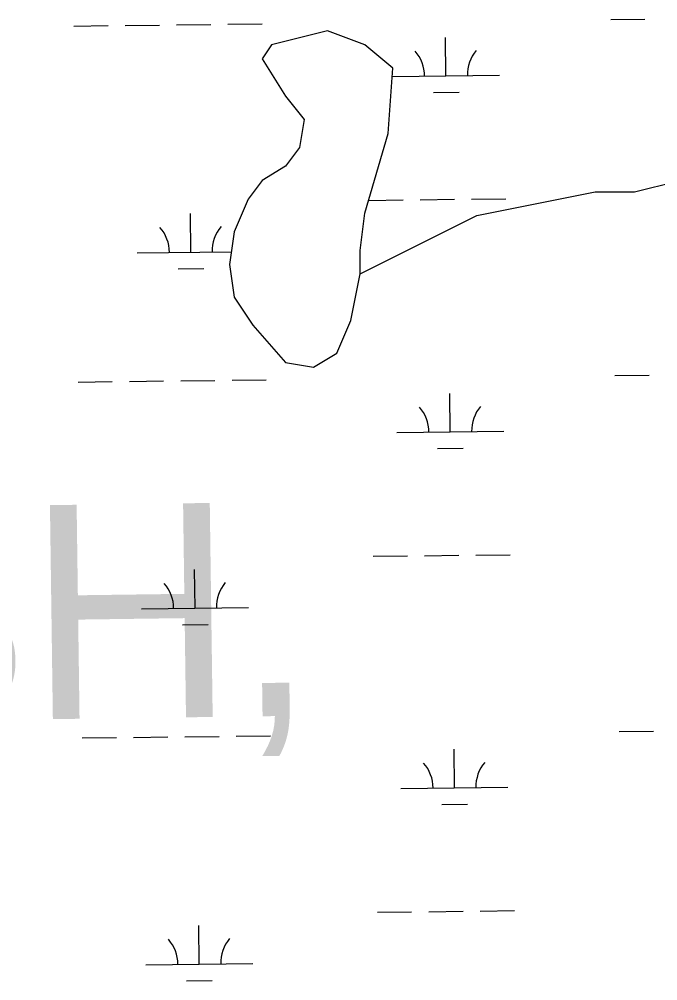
# Model space of a CAD drawing. Extents: x 3694830 to 3732949, y 415201 to 440970.
# Drawn here: x 3723688 to 3724285, y 430821 to 431719 of the extents above; entities that cross this region are included whole.
import ezdxf

# ---------------------------------------------------------------- set-up
doc = ezdxf.new("R2010")
doc.units = 0
for name, color, linetype in [('V-TOPO-GNAM-IDEN', 7, 'Continuous'), ('V-TOPO-SHOR', 7, 'Continuous'), ('V-WETL-SWMP', 7, 'Continuous')]:
    doc.layers.add(name, color=color, linetype=linetype)

msp = doc.modelspace()

# ---------------------------------------------------------------- linework, layer by layer
at = {"layer": 'V-TOPO-SHOR'}
for p, q in [((3723975.79, 431708.31), (3723923.47, 431695.22)), ((3724010.66, 431695.22), (3723975.79, 431708.31)), ((3723923.47, 431695.22), (3723914.75, 431682.14)), ((3724036.82, 431673.41), (3724010.66, 431695.22)), ((3723914.75, 431682.14), (3723936.55, 431647.24)), ((3724032.46, 431612.34), (3724036.82, 431673.41)), ((3723936.55, 431647.24), (3723953.99, 431625.42)), ((3723953.99, 431625.42), (3723949.63, 431599.25)), ((3724010.66, 431538.17), (3724032.46, 431612.34)), ((3723949.63, 431599.25), (3723936.55, 431581.8)), ((3723936.55, 431581.8), (3723914.75, 431568.71)), ((3723914.75, 431568.71), (3723901.68, 431551.26)), ((3723901.68, 431551.26), (3723888.6, 431520.72)), ((3724006.3, 431503.27), (3724010.66, 431538.17)), ((3723888.6, 431520.72), (3723884.24, 431490.19)), ((3724006.3, 431481.46), (3724006.3, 431503.27)), ((3723884.24, 431490.19), (3723888.6, 431459.65)), ((3723997.58, 431437.84), (3724006.3, 431481.46)), ((3723888.6, 431459.65), (3723906.04, 431433.47)), ((3723984.51, 431407.3), (3723997.58, 431437.84)), ((3723906.04, 431433.47), (3723936.55, 431398.57)), ((3723962.71, 431394.21), (3723984.51, 431407.3)), ((3723936.55, 431398.57), (3723962.71, 431394.21))]:
    msp.add_line(p, q, dxfattribs=at)
msp.add_lwpolyline([(3724006.3, 431481.46), (3724115.55, 431535.76), (3724226.09, 431557.87), (3724262.93, 431557.87), (3724302.89, 431568.01)], dxfattribs=at)
at = {"layer": 'V-WETL-SWMP'}
for p, q in [((3723738.75, 431712.9), (3723770.75, 431713.28)), ((3723786.75, 431713.47), (3723818.75, 431713.85)), ((3723834.75, 431714.04), (3723866.74, 431714.42)), ((3723882.74, 431714.61), (3723914.74, 431715)), ((3724240.62, 431718.88), (3724272.62, 431719.26)), ((3723975.79, 431708.31), (3723923.47, 431695.22)), ((3724010.66, 431695.22), (3723975.79, 431708.31)), ((3723923.47, 431695.22), (3723914.75, 431682.14)), ((3724036.82, 431673.41), (3724010.66, 431695.22)), ((3724086.65, 431666.3), (3724086.22, 431702.3)), ((3723914.75, 431682.14), (3723936.55, 431647.24)), ((3724032.46, 431612.34), (3724036.82, 431673.41)), ((3724036.65, 431665.7), (3724136.64, 431666.9)), ((3724074.83, 431650.73), (3724098.83, 431651.01)), ((3723936.55, 431647.24), (3723953.99, 431625.42)), ((3723953.99, 431625.42), (3723949.63, 431599.25)), ((3724010.66, 431538.17), (3724032.46, 431612.34)), ((3723949.63, 431599.25), (3723936.55, 431581.8)), ((3723936.55, 431581.8), (3723914.75, 431568.71)), ((3723914.75, 431568.71), (3723901.68, 431551.26)), ((3723901.68, 431551.26), (3723888.6, 431520.72)), ((3724062.62, 431550.57), (3724094.62, 431550.96)), ((3724110.62, 431551.15), (3724142.61, 431551.53)), ((3724014.62, 431550), (3724046.62, 431550.38)), ((3723848.12, 431501.58), (3723847.69, 431537.58)), ((3724006.3, 431503.27), (3724010.66, 431538.17)), ((3723888.6, 431520.72), (3723884.24, 431490.19)), ((3723798.13, 431500.99), (3723885.93, 431502.03)), ((3724006.3, 431481.46), (3724006.3, 431503.27)), ((3723884.24, 431490.19), (3723888.6, 431459.65)), ((3723836.31, 431486.01), (3723860.31, 431486.3)), ((3723997.58, 431437.84), (3724006.3, 431481.46)), ((3723888.6, 431459.65), (3723906.04, 431433.47)), ((3723984.51, 431407.3), (3723997.58, 431437.84)), ((3723906.04, 431433.47), (3723936.55, 431398.57)), ((3723962.71, 431394.21), (3723984.51, 431407.3)), ((3723936.55, 431398.57), (3723962.71, 431394.21)), ((3723742.72, 431380.25), (3723774.72, 431380.63)), ((3723790.72, 431380.82), (3723822.71, 431381.2)), ((3723838.71, 431381.39), (3723870.71, 431381.77)), ((3723886.71, 431381.96), (3723918.71, 431382.34)), ((3724244.59, 431386.23), (3724276.59, 431386.61)), ((3724090.62, 431333.65), (3724090.19, 431369.65)), ((3724040.62, 431333.05), (3724140.61, 431334.25)), ((3724078.8, 431318.08), (3724102.8, 431318.36)), ((3724066.59, 431217.92), (3724098.58, 431218.3)), ((3724114.58, 431218.5), (3724146.58, 431218.88)), ((3724018.59, 431217.35), (3724050.59, 431217.73)), ((3723852.09, 431168.93), (3723851.66, 431204.93)), ((3723802.1, 431168.33), (3723902.09, 431169.53)), ((3723840.28, 431153.36), (3723864.27, 431153.64)), ((3723746.69, 431047.59), (3723778.68, 431047.98)), ((3723794.68, 431048.17), (3723826.68, 431048.55)), ((3723842.68, 431048.74), (3723874.68, 431049.12)), ((3723890.68, 431049.31), (3723922.67, 431049.69)), ((3724248.56, 431053.58), (3724280.56, 431053.96)), ((3724094.58, 431001), (3724094.15, 431037)), ((3724044.59, 431000.4), (3724144.58, 431001.59)), ((3724082.77, 430985.43), (3724106.77, 430985.71)), ((3724070.55, 430885.27), (3724102.55, 430885.65)), ((3724118.55, 430885.84), (3724150.55, 430886.23)), ((3724022.56, 430884.7), (3724054.56, 430885.08)), ((3723856.06, 430836.28), (3723855.63, 430872.28)), ((3723806.06, 430835.68), (3723906.06, 430836.88)), ((3723844.24, 430820.71), (3723868.24, 430820.99))]:
    msp.add_line(p, q, dxfattribs=at)
for centre, start, end in [((3724031.4, 431666.12), 359.91153, 41.45519), ((3724141.88, 431667.43), 139.91153, 181.45518), ((3723792.88, 431501.4), 359.91153, 41.45519), ((3723903.36, 431502.72), 139.91153, 181.45518), ((3724035.37, 431333.47), 359.91153, 41.45519), ((3724145.85, 431334.78), 139.91153, 181.45518), ((3723796.85, 431168.75), 359.91153, 41.45519), ((3723907.32, 431170.06), 139.91153, 181.45518), ((3724039.34, 431000.81), 359.91153, 41.45519), ((3724149.82, 431002.13), 139.91153, 181.45518), ((3723800.81, 430836.1), 359.91153, 41.45519), ((3723911.29, 430837.41), 139.91153, 181.45518)]:
    msp.add_arc(centre, 35.25, start, end, dxfattribs=at)

# ---------------------------------------------------------------- texts
at = {"layer": 'V-TOPO-GNAM-IDEN'}
msp.add_text('PARISH,', height=200, rotation=0.78119, dxfattribs=at).set_placement((3722894.74, 431053.96))

doc.saveas('drawing.dxf')
